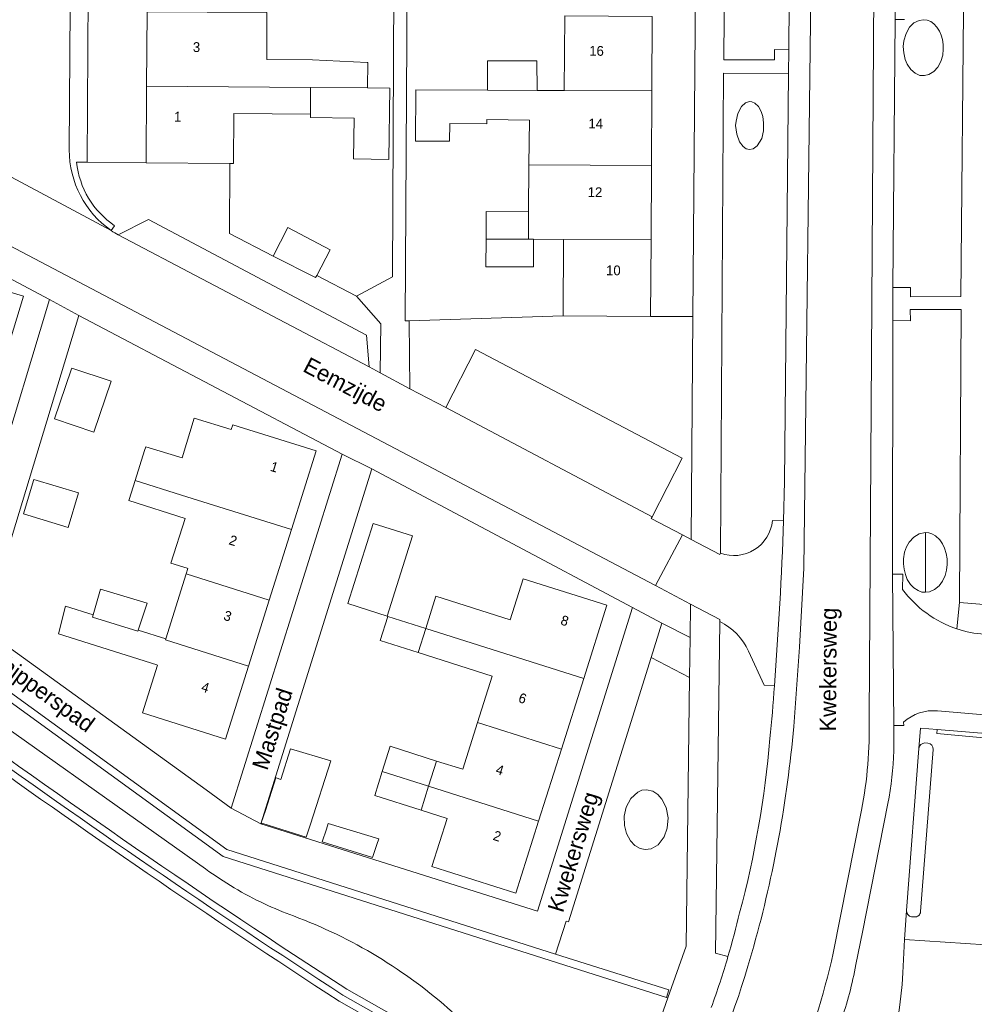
# Model space of a CAD drawing. Header units: metres. Extents: x 151448 to 154749, y 463108 to 465296.
# Tile 312 of 449: x 154382 to 154455, y 463791 to 463867. Entities that reach past the tile are written whole.
import ezdxf
from ezdxf.enums import TextEntityAlignment as Align

# ---------------------------------------------------------------- set-up
doc = ezdxf.new("R2010")
doc.units = ezdxf.units.M
for name, color, linetype, lineweight in [('B-PV-GR-BEPLANTING_CULTUUR_BODEMBEDEKKER-GV', 253, 'Continuous', 9), ('B-PV-GW-TALUD_KRUIN-G', 253, 'Continuous', 9), ('B-PV-IE-TERREINAFSCHEIDING_KUNSTMATIG_HEKWERK-G', 253, 'Continuous', 9), ('B-PV-IE-TERREINAFSCHEIDING_KUNSTMATIG_MUUR-GV', 253, 'Continuous', 9), ('B-PV-OG-BEBOUWING-GV', 1, 'Continuous', 9), ('B-PV-OG-BEBOUWING-T18', 2, 'Continuous', 9), ('B-PV-OG-TERREIN_BEGROEID-GV', 253, 'Continuous', 9), ('B-PV-OG-TERREIN_ERF-GV', 253, 'Continuous', 9), ('B-PV-OG-TOPOGRAFIE-T18', 2, 'Continuous', 9), ('B-PV-OG-WATER-GV', 253, 'Continuous', 9), ('B-PV-VH-GESLOTENVERHARDING_ASFALT-GV', 253, 'Continuous', 9), ('B-PV-VH-GESLOTENVERHARDING_BETON-GV', 253, 'Continuous', 9), ('B-PV-VH-OPENVERHARDING_BETONELEMENT-GV', 253, 'Continuous', 9), ('B-PV-VH-OPENVERHARDING_BETONSTRAATSTEEN-GV', 253, 'Continuous', 9), ('B-PV-VH-OPENVERHARDING_STRAATBAKSTEEN-GV', 253, 'Continuous', 9), ('B-PV-VH-OPENVERHARDING_TEGEL-GV', 253, 'Continuous', 9)]:
    doc.layers.add(name, color=color, linetype=linetype, lineweight=lineweight)
doc.styles.add('Drong', font='txt', dxfattribs={"height": 1.8})

msp = doc.modelspace()

# ---------------------------------------------------------------- linework, layer by layer
at = {"layer": 'B-PV-GR-BEPLANTING_CULTUUR_BODEMBEDEKKER-GV', "flags": 128}
for points in [[(154409.386, 463839.533), (154409.431, 463843.276), (154407.575, 463845.398), (154404.525, 463846.98), (154404.437, 463846.812), (154401.199, 463848.464), (154397.839, 463850.178), (154397.881, 463855.553), (154391.461, 463855.603), (154386.971, 463855.639), (154386.147, 463855.645)], [(154389.336, 463850.075), (154391.654, 463851.262), (154408.333, 463842.415), (154408.529, 463839.983), (154409.386, 463839.533)], [(154389.061, 463850.781), (154388.804, 463850.415)]]:
    msp.add_lwpolyline(points, dxfattribs=at)
at = {"layer": 'B-PV-GR-BEPLANTING_CULTUUR_BODEMBEDEKKER-GV'}
for points in [[(154386.147, 463855.645, 0.219104), (154389.061, 463850.781)], [(154388.804, 463850.415, 0.022839), (154389.336, 463850.075)]]:
    msp.add_lwpolyline(points, format="xyb", dxfattribs=at)
at = {"layer": 'B-PV-GR-BEPLANTING_CULTUUR_BODEMBEDEKKER-GV', "flags": 128}
msp.add_lwpolyline([(154430.189, 463828.521), (154430.119, 463828.389), (154432.506, 463827.126), (154433.173, 463826.779), (154433.301, 463843.832), (154430.065, 463843.85), (154423.381, 463843.886), (154411.587, 463843.496), (154411.655, 463838.293), (154414.388, 463836.887), (154416.673, 463841.321), (154432.471, 463833.009)], close=True, dxfattribs=at)
at = {"layer": 'B-PV-GW-TALUD_KRUIN-G', "flags": 128}
msp.add_lwpolyline([(154396.015, 463801.577), (154375.366, 463816.227)], dxfattribs=at)
at = {"layer": 'B-PV-GW-TALUD_KRUIN-G'}
for points in [[(154400.515, 463798.906, -0.04823), (154396.015, 463801.577)], [(154402.746, 463797.976, -0.022437), (154400.515, 463798.906)], [(154414.897, 463790.627, 0.093234), (154402.746, 463797.976)]]:
    msp.add_lwpolyline(points, format="xyb", dxfattribs=at)
at = {"layer": 'B-PV-IE-TERREINAFSCHEIDING_KUNSTMATIG_HEKWERK-G', "flags": 128}
for points in [[(154391.461, 463855.603), (154386.971, 463855.639)], [(154401.199, 463848.464), (154397.839, 463850.178), (154397.881, 463855.553)], [(154411.587, 463843.496), (154423.381, 463843.886)]]:
    msp.add_lwpolyline(points, dxfattribs=at)
at = {"layer": 'B-PV-IE-TERREINAFSCHEIDING_KUNSTMATIG_MUUR-GV'}
for points in [[(154406.528, 463791.919, -0.025154), (154349.401, 463833.226)], [(154349.053, 463832.8, 0.025152), (154406.229, 463791.458)]]:
    msp.add_lwpolyline(points, format="xyb", dxfattribs=at)
at = {"layer": 'B-PV-IE-TERREINAFSCHEIDING_KUNSTMATIG_MUUR-GV', "flags": 128}
for points in [[(154375.925, 463818.079), (154397.368, 463802.513), (154431.279, 463791.743), (154431.459, 463792.31), (154422.799, 463795.06), (154397.64, 463803.051), (154378.188, 463817.172)], [(154406.229, 463791.458), (154426.395, 463780.031), (154426.629, 463780.53), (154406.528, 463791.919)]]:
    msp.add_lwpolyline(points, dxfattribs=at)
at = {"layer": 'B-PV-OG-BEBOUWING-GV', "flags": 128}
for points in [[(154391.552, 463867.158), (154391.507, 463861.458), (154404.051, 463861.36), (154408.404, 463861.325), (154408.427, 463863.279), (154408.372, 463863.28), (154404.204, 463863.47), (154400.704, 463863.511), (154400.715, 463867.086)], [(154423.466, 463861.13), (154430.16, 463861.093), (154430.191, 463866.793), (154423.494, 463866.83)], [(154417.591, 463861.162), (154421.395, 463861.141), (154421.367, 463863.401), (154417.583, 463863.405)], [(154391.507, 463861.458), (154391.461, 463855.603), (154397.881, 463855.553), (154398.161, 463855.551), (154398.19, 463859.372), (154404.049, 463859.327), (154404.049, 463861.238), (154404.051, 463861.36)], [(154404.049, 463859.327), (154404.049, 463859.061), (154407.38, 463859.006), (154407.328, 463855.905), (154410.048, 463855.859), (154410.123, 463861.312), (154408.404, 463861.325), (154404.051, 463861.36), (154404.049, 463861.238)], [(154414.716, 463858.609), (154417.527, 463858.59), (154417.53, 463858.901), (154420.797, 463858.868), (154420.762, 463855.445), (154430.129, 463855.394), (154430.16, 463861.093), (154423.466, 463861.13), (154421.395, 463861.141), (154417.591, 463861.162), (154412.105, 463861.192), (154412.089, 463857.245), (154414.691, 463857.245)], [(154430.098, 463849.694), (154430.129, 463855.394), (154420.762, 463855.445), (154420.725, 463851.844), (154420.714, 463849.745), (154421.111, 463849.743), (154423.409, 463849.73)], [(154420.714, 463849.745), (154420.725, 463851.844), (154417.495, 463851.877), (154417.483, 463849.763)], [(154401.199, 463848.464), (154404.437, 463846.812), (154404.525, 463846.98), (154405.552, 463848.95), (154402.3, 463850.641)], [(154420.714, 463849.745), (154417.483, 463849.763), (154417.472, 463847.649), (154421.1, 463847.649), (154421.111, 463849.743)], [(154430.098, 463849.694), (154423.409, 463849.73), (154423.381, 463843.886), (154430.065, 463843.85)], [(154374.002, 463841.696), (154380.392, 463839.767), (154382.098, 463845.384), (154375.708, 463847.312)], [(154388.79, 463838.882), (154385.79, 463839.896), (154385.739, 463839.746), (154384.472, 463835.997), (154387.473, 463834.983)], [(154404.474, 463833.559), (154398.105, 463835.561), (154397.987, 463835.184), (154395.144, 463836.055), (154394.216, 463833.027), (154391.443, 463833.876), (154391.349, 463833.596), (154390.623, 463831.278), (154394.174, 463830.167), (154396.216, 463829.528), (154402.581, 463827.537)], [(154382.878, 463831.372), (154382.078, 463828.729), (154385.503, 463827.692), (154386.304, 463830.335)], [(154390.623, 463831.278), (154390.172, 463829.836), (154390.148, 463829.76), (154394.469, 463828.389), (154393.36, 463824.957), (154394.603, 463824.578), (154394.66, 463824.56), (154394.527, 463824.137), (154400.887, 463822.146), (154402.581, 463827.537), (154396.216, 463829.528), (154394.174, 463830.167)], [(154409.913, 463820.913), (154411.861, 463827.057), (154408.847, 463828.012), (154406.9, 463821.868)], [(154392.976, 463819.184), (154392.947, 463819.09), (154399.298, 463817.093), (154400.887, 463822.146), (154394.527, 463824.137)], [(154426.728, 463821.747), (154420.317, 463823.779), (154419.321, 463820.637), (154413.64, 463822.437), (154412.861, 463819.979), (154424.953, 463816.146)], [(154387.416, 463821.024), (154387.36, 463820.846), (154390.824, 463819.757), (154390.849, 463819.834), (154391.552, 463821.915), (154387.984, 463822.969)], [(154387.416, 463821.024), (154385.308, 463821.673), (154384.767, 463819.565), (154392.28, 463817.185), (154392.344, 463817.165), (154391.198, 463813.506), (154397.544, 463811.512), (154399.298, 463817.093), (154392.947, 463819.09), (154392.976, 463819.184), (154390.849, 463819.834), (154390.824, 463819.757), (154387.36, 463820.846)], [(154412.274, 463818.127), (154412.861, 463819.979), (154409.974, 463820.894), (154409.387, 463819.042)], [(154423.238, 463810.736), (154424.953, 463816.146), (154412.861, 463819.979), (154412.274, 463818.127), (154417.955, 463816.326), (154416.827, 463812.768)], [(154421.494, 463805.231), (154423.238, 463810.736), (154416.827, 463812.768), (154415.694, 463809.193), (154413.692, 463809.828), (154413.085, 463807.896)], [(154401.415, 463808.534), (154401.406, 463808.537), (154400.593, 463806.044), (154400.283, 463805.093), (154400.28, 463805.084), (154400.332, 463805.068), (154403.727, 463804.006), (154404.04, 463804.988), (154405.605, 463809.84), (154402.524, 463810.76), (154401.767, 463808.408)], [(154409.539, 463809.02), (154413.085, 463807.896), (154413.692, 463809.828), (154410.146, 463810.952)], [(154413.085, 463807.896), (154409.539, 463809.02), (154408.966, 463807.193), (154412.512, 463806.069)], [(154412.512, 463806.069), (154414.504, 463805.437), (154413.338, 463801.758), (154419.749, 463799.726), (154421.494, 463805.231), (154413.085, 463807.896)], [(154408.785, 463802.435), (154409.123, 463803.429), (154409.272, 463803.868), (154405.407, 463805.057), (154405.262, 463804.613), (154404.948, 463803.639)]]:
    msp.add_lwpolyline(points, close=True, dxfattribs=at)
at = {"layer": 'B-PV-OG-TERREIN_BEGROEID-GV', "flags": 128}
for points in [[(154440.642, 463864.246), (154440.828, 463889.891), (154439.795, 463889.885), (154439.792, 463890.741), (154435.867, 463890.794), (154435.658, 463863.484), (154439.536, 463863.463), (154439.54, 463864.269)], [(154449.61, 463865.481), (154449.445, 463864.929), (154449.395, 463864.488), (154449.43, 463864.004), (154449.547, 463863.499), (154449.693, 463863.156), (154449.972, 463862.739), (154450.298, 463862.456), (154450.675, 463862.28), (154451.014, 463862.265), (154451.363, 463862.361), (154451.725, 463862.581), (154452.036, 463862.907), (154452.261, 463863.341), (154452.418, 463863.838), (154452.463, 463864.302), (154452.453, 463864.646), (154452.395, 463865.02), (154452.307, 463865.351), (154452.165, 463865.674), (154451.978, 463865.968), (154451.73, 463866.221), (154451.495, 463866.402), (154451.224, 463866.502), (154450.94, 463866.537), (154450.602, 463866.492), (154450.212, 463866.299), (154449.881, 463865.973)], [(154449.61, 463865.481), (154449.881, 463865.973), (154450.212, 463866.299), (154450.602, 463866.492), (154450.94, 463866.537), (154451.224, 463866.502), (154451.495, 463866.402), (154451.73, 463866.221), (154451.978, 463865.968), (154452.165, 463865.674), (154452.307, 463865.351), (154452.395, 463865.02), (154452.453, 463864.646), (154452.463, 463864.302), (154452.418, 463863.838), (154452.261, 463863.341), (154452.036, 463862.907), (154451.725, 463862.581), (154451.363, 463862.361), (154451.014, 463862.265), (154450.675, 463862.28), (154450.298, 463862.456), (154449.972, 463862.739), (154449.693, 463863.156), (154449.547, 463863.499), (154449.43, 463864.004), (154449.395, 463864.488), (154449.445, 463864.929)], [(154438.642, 463859.13), (154438.517, 463859.53), (154438.313, 463859.904), (154438.035, 463860.172), (154437.818, 463860.259), (154437.642, 463860.291), (154437.323, 463860.195), (154437.009, 463859.894), (154436.736, 463859.358), (154436.611, 463858.783), (154436.573, 463858.442), (154436.662, 463857.777), (154436.874, 463857.207), (154437.137, 463856.843), (154437.387, 463856.671), (154437.642, 463856.62), (154437.925, 463856.671), (154438.221, 463856.883), (154438.568, 463857.463), (154438.693, 463858.032), (154438.716, 463858.66)], [(154438.642, 463859.13), (154438.716, 463858.66), (154438.693, 463858.032), (154438.568, 463857.463), (154438.221, 463856.883), (154437.925, 463856.671), (154437.642, 463856.62), (154437.387, 463856.671), (154437.137, 463856.843), (154436.874, 463857.207), (154436.662, 463857.777), (154436.573, 463858.442), (154436.611, 463858.783), (154436.736, 463859.358), (154437.009, 463859.894), (154437.323, 463860.195), (154437.642, 463860.291), (154437.818, 463860.259), (154438.035, 463860.172), (154438.313, 463859.904), (154438.517, 463859.53)], [(154451.087, 463827.317), (154450.603, 463827.218), (154450.205, 463826.967), (154449.858, 463826.583), (154449.653, 463826.211), (154449.498, 463825.796), (154449.419, 463825.308), (154449.414, 463824.903), (154449.46, 463824.498), (154449.557, 463824.088), (154449.705, 463823.719), (154449.942, 463823.332), (154450.205, 463823.076), (154450.529, 463822.864), (154450.83, 463822.758), (154451.087, 463822.738)], [(154451.087, 463822.738), (154450.83, 463822.758), (154450.529, 463822.864), (154450.205, 463823.076), (154449.942, 463823.332), (154449.705, 463823.719), (154449.557, 463824.088), (154449.46, 463824.498), (154449.414, 463824.903), (154449.419, 463825.308), (154449.498, 463825.796), (154449.653, 463826.211), (154449.858, 463826.583), (154450.205, 463826.967), (154450.603, 463827.218), (154451.087, 463827.317), (154451.348, 463827.286), (154451.575, 463827.213), (154451.876, 463827.048), (154452.195, 463826.752), (154452.406, 463826.434), (154452.56, 463826.12), (154452.685, 463825.71), (154452.753, 463825.295), (154452.764, 463824.857), (154452.707, 463824.42), (154452.593, 463824.02), (154452.394, 463823.582), (154452.139, 463823.241), (154451.786, 463822.95), (154451.404, 463822.773)], [(154451.087, 463822.738), (154451.404, 463822.773), (154451.786, 463822.95), (154452.139, 463823.241), (154452.394, 463823.582), (154452.593, 463824.02), (154452.707, 463824.42), (154452.764, 463824.857), (154452.753, 463825.295), (154452.685, 463825.71), (154452.56, 463826.12), (154452.406, 463826.434), (154452.195, 463826.752), (154451.876, 463827.048), (154451.575, 463827.213), (154451.348, 463827.286), (154451.087, 463827.317)], [(154430.111, 463817.752), (154433.047, 463816.221), (154433.085, 463819.288), (154430.935, 463820.387)], [(154433.047, 463816.221), (154430.111, 463817.752), (154423.779, 463797.518), (154423.598, 463797.574), (154422.799, 463795.06), (154431.459, 463792.31), (154431.279, 463791.743), (154431.395, 463791.706), (154432.788, 463795.674)], [(154428.533, 463803.713), (154428.873, 463803.356), (154429.279, 463803.126), (154429.649, 463803.047), (154430.1, 463803.101), (154430.636, 463803.422), (154431.098, 463804.028), (154431.338, 463804.699), (154431.399, 463805.478), (154431.269, 463806.267), (154430.932, 463806.919), (154430.628, 463807.265), (154430.246, 463807.511), (154429.765, 463807.629), (154429.403, 463807.591), (154429.088, 463807.448), (154428.546, 463806.963), (154428.201, 463806.297), (154428.046, 463805.612), (154428.077, 463804.902), (154428.22, 463804.285)], [(154428.533, 463803.713), (154428.22, 463804.285), (154428.077, 463804.902), (154428.046, 463805.612), (154428.201, 463806.297), (154428.546, 463806.963), (154429.088, 463807.448), (154429.403, 463807.591), (154429.765, 463807.629), (154430.246, 463807.511), (154430.628, 463807.265), (154430.932, 463806.919), (154431.269, 463806.267), (154431.399, 463805.478), (154431.338, 463804.699), (154431.098, 463804.028), (154430.636, 463803.422), (154430.1, 463803.101), (154429.649, 463803.047), (154429.279, 463803.126), (154428.873, 463803.356)]]:
    msp.add_lwpolyline(points, close=True, dxfattribs=at)
for points in [[(154449.491, 463866.561), (154448.768, 463866.556), (154448.6, 463846.056), (154449.941, 463846.054), (154449.943, 463845.344), (154453.813, 463845.358), (154454.044, 463869.927)], [(154440.242, 463828.197), (154440.32, 463831.204), (154440.615, 463862.409), (154435.636, 463862.467), (154435.419, 463825.723)], [(154453.505, 463819.941), (154453.691, 463821.96), (154453.704, 463822.091), (154453.821, 463844.369), (154449.925, 463844.373), (154449.947, 463843.517), (154448.596, 463843.522), (154448.586, 463824.126)], [(154439.392, 463828.219), (154440.242, 463828.197)], [(154448.586, 463824.126), (154449.353, 463824.112), (154449.341, 463822.96)], [(154435.355, 463820.504), (154435.036, 463795.125), (154435.987, 463794.867)], [(154429.657, 463786.752), (154431.395, 463791.706), (154431.279, 463791.743), (154397.368, 463802.513), (154375.925, 463818.079), (154375.366, 463816.227), (154396.015, 463801.577)], [(154439.538, 463815.57), (154438.751, 463815.627), (154437.564, 463818.221)], [(154396.015, 463801.577), (154375.366, 463816.227), (154374.82, 463814.418)], [(154406.817, 463792.364), (154424.029, 463782.612), (154426.015, 463786.234)]]:
    msp.add_lwpolyline(points, dxfattribs=at)
at = {"layer": 'B-PV-OG-TERREIN_BEGROEID-GV'}
for points in [[(154435.419, 463825.723, 0.487732), (154439.392, 463828.219)], [(154449.341, 463822.96, 0.155089), (154453.505, 463819.941)], [(154437.564, 463818.221, 0.170523), (154435.355, 463820.504)], [(154439.179, 463811.539, 0.01217), (154439.538, 463815.57)], [(154374.82, 463814.418, 0.013861), (154406.817, 463792.364)], [(154436.881, 463798.212, 0.045016), (154439.179, 463811.539)], [(154396.015, 463801.577, 0.04823), (154400.515, 463798.906)], [(154400.515, 463798.906, -0.04823), (154396.015, 463801.577)], [(154400.515, 463798.906, 0.022437), (154402.746, 463797.976)], [(154402.746, 463797.976, -0.022437), (154400.515, 463798.906)], [(154435.987, 463794.867, 0.012539), (154436.881, 463798.212)], [(154402.746, 463797.976, -0.093234), (154414.897, 463790.627)], [(154414.897, 463790.627, 0.093234), (154402.746, 463797.976)]]:
    msp.add_lwpolyline(points, format="xyb", dxfattribs=at)
at = {"layer": 'B-PV-OG-TERREIN_ERF-GV', "flags": 128}
for points in [[(154400.715, 463867.086), (154400.704, 463863.511), (154404.204, 463863.47), (154408.372, 463863.28), (154408.427, 463863.279), (154408.404, 463861.325), (154410.123, 463861.312), (154410.048, 463855.859), (154407.328, 463855.905), (154407.38, 463859.006), (154404.049, 463859.061), (154404.049, 463859.327), (154398.19, 463859.372), (154398.161, 463855.551), (154397.881, 463855.553), (154397.839, 463850.178), (154401.199, 463848.464), (154402.3, 463850.641), (154405.552, 463848.95), (154404.525, 463846.98), (154407.575, 463845.398), (154410.312, 463846.885), (154410.515, 463891.01)], [(154411.558, 463890.971), (154411.287, 463843.498), (154411.587, 463843.496), (154423.381, 463843.886), (154423.409, 463849.73), (154421.111, 463849.743), (154421.1, 463847.649), (154417.472, 463847.649), (154417.483, 463849.763), (154417.495, 463851.877), (154420.725, 463851.844), (154420.762, 463855.445), (154420.797, 463858.868), (154417.53, 463858.901), (154417.527, 463858.59), (154414.716, 463858.609), (154414.691, 463857.245), (154412.089, 463857.245), (154412.105, 463861.192), (154417.591, 463861.162), (154417.583, 463863.405), (154421.367, 463863.401), (154421.395, 463861.141), (154423.466, 463861.13), (154423.494, 463866.83)], [(154430.191, 463866.793), (154430.16, 463861.093), (154430.129, 463855.394), (154430.098, 463849.694), (154430.065, 463843.85), (154433.301, 463843.832), (154433.681, 463890.926)], [(154387.141, 463885.651), (154386.971, 463855.639), (154391.461, 463855.603), (154391.507, 463861.458), (154391.552, 463867.158)]]:
    msp.add_lwpolyline(points, dxfattribs=at)
for points in [[(154375.977, 463818.777), (154377.267, 463822.644), (154377.286, 463822.707), (154384.071, 463845.144), (154366.28, 463854.594), (154362.806, 463845.184), (154362.712, 463845.218), (154360.766, 463839.711), (154359.8, 463840.008), (154359.484, 463840.106), (154357.644, 463834.596), (154357.795, 463834.545), (154356.931, 463832.603), (154363.227, 463828.032)], [(154377.082, 463828.869), (154375.384, 463823.28), (154368.995, 463825.213), (154370.116, 463828.904), (154370.134, 463828.964), (154370.685, 463830.799), (154371.282, 463832.741), (154372.345, 463836.241), (154374.002, 463841.696), (154375.708, 463847.312), (154382.098, 463845.384), (154380.392, 463839.767), (154378.735, 463834.313)], [(154379.023, 463819.912), (154396.061, 463807.612), (154397.979, 463806.228), (154406.46, 463833.314), (154386.331, 463843.904)], [(154385.739, 463839.746), (154385.79, 463839.896), (154388.79, 463838.882), (154387.473, 463834.983), (154384.472, 463835.997)], [(154398.105, 463835.561), (154404.474, 463833.559), (154402.581, 463827.537), (154400.887, 463822.146), (154399.298, 463817.093), (154397.544, 463811.512), (154391.198, 463813.506), (154392.344, 463817.165), (154392.28, 463817.185), (154384.767, 463819.565), (154385.308, 463821.673), (154387.416, 463821.024), (154387.984, 463822.969), (154391.552, 463821.915), (154390.849, 463819.834), (154392.976, 463819.184), (154394.527, 463824.137), (154394.66, 463824.56), (154394.603, 463824.578), (154393.36, 463824.957), (154394.469, 463828.389), (154390.148, 463829.76), (154390.172, 463829.836), (154390.623, 463831.278), (154391.349, 463833.596), (154391.443, 463833.876), (154394.216, 463833.027), (154395.144, 463836.055), (154397.987, 463835.184)], [(154428.69, 463821.578), (154408.727, 463832.173), (154400.24, 463805.025), (154421.422, 463798.339)], [(154382.878, 463831.372), (154386.304, 463830.335), (154385.503, 463827.692), (154382.078, 463828.729)], [(154408.847, 463828.012), (154411.861, 463827.057), (154409.913, 463820.913), (154406.9, 463821.868)], [(154424.953, 463816.146), (154423.238, 463810.736), (154421.494, 463805.231), (154419.749, 463799.726), (154413.338, 463801.758), (154414.504, 463805.437), (154412.512, 463806.069), (154408.966, 463807.193), (154409.539, 463809.02), (154410.146, 463810.952), (154413.692, 463809.828), (154415.694, 463809.193), (154416.827, 463812.768), (154417.955, 463816.326), (154412.274, 463818.127), (154409.387, 463819.042), (154409.974, 463820.894), (154412.861, 463819.979), (154413.64, 463822.437), (154419.321, 463820.637), (154420.317, 463823.779), (154426.728, 463821.747)], [(154401.415, 463808.534), (154401.767, 463808.408), (154402.524, 463810.76), (154405.605, 463809.84), (154404.04, 463804.988), (154403.727, 463804.006), (154400.332, 463805.068), (154400.28, 463805.084), (154400.283, 463805.093), (154400.593, 463806.044), (154401.406, 463808.537)], [(154408.785, 463802.435), (154404.948, 463803.639), (154405.262, 463804.613), (154405.407, 463805.057), (154409.272, 463803.868), (154409.123, 463803.429)]]:
    msp.add_lwpolyline(points, close=True, dxfattribs=at)
at = {"layer": 'B-PV-OG-WATER-GV'}
msp.add_lwpolyline([(154406.229, 463791.458, -0.025152), (154349.053, 463832.8)], format="xyb", dxfattribs=at)
at = {"layer": 'B-PV-OG-WATER-GV', "flags": 128}
msp.add_lwpolyline([(154426.134, 463773.765), (154425.037, 463774.363), (154424.4, 463774.711), (154424.204, 463774.362), (154423.832, 463774.57), (154426.395, 463780.031), (154406.229, 463791.458)], dxfattribs=at)
at = {"layer": 'B-PV-VH-GESLOTENVERHARDING_ASFALT-GV', "flags": 128}
for points in [[(154448.688, 463810.61), (154448.668, 463812.533), (154448.586, 463824.126), (154448.596, 463843.522), (154448.6, 463846.056), (154448.768, 463866.556), (154448.856, 463879.173), (154448.978, 463899.83), (154448.997, 463902.399), (154449.106, 463923.545), (154449.182, 463927.914), (154449.463, 463940.02), (154449.762, 463987.401)], [(154441.015, 463812.459), (154441.466, 463818.543), (154441.799, 463824.578), (154442.366, 463872.646), (154443.377, 463986.576)], [(154443.377, 463986.576), (154442.366, 463872.646), (154441.799, 463824.578), (154441.466, 463818.543), (154441.015, 463812.459)], [(154447.966, 463986.814), (154447.173, 463872.673), (154446.791, 463813.103)], [(154446.791, 463813.103), (154447.173, 463872.673), (154447.966, 463986.814)], [(154385.581, 463856.578), (154385.832, 463893.006), (154386.13, 463926.927)], [(154440.972, 463910.72), (154440.86, 463892.908), (154440.828, 463889.891), (154440.642, 463864.246), (154440.615, 463862.409), (154440.32, 463831.204), (154440.242, 463828.197)], [(154335.878, 463873.039), (154430.445, 463823.244), (154432.506, 463827.126), (154430.119, 463828.389), (154430.189, 463828.521), (154414.388, 463836.887), (154411.655, 463838.293), (154409.386, 463839.533), (154408.529, 463839.983), (154389.336, 463850.075)], [(154388.804, 463850.415), (154375.717, 463857.41), (154371.084, 463859.849), (154361.919, 463864.671)], [(154375.717, 463857.41), (154388.804, 463850.415)], [(154445.77, 463794.262), (154446.28, 463796.744), (154447.26, 463801.654), (154448.221, 463806.566)], [(154446.206, 463806.059), (154444.041, 463795.127)], [(154444.041, 463795.127), (154446.206, 463806.059)]]:
    msp.add_lwpolyline(points, dxfattribs=at)
at = {"layer": 'B-PV-VH-GESLOTENVERHARDING_ASFALT-GV'}
for points in [[(154388.804, 463850.415, -0.243808), (154385.581, 463856.578)], [(154389.336, 463850.075, -0.022839), (154388.804, 463850.415)], [(154440.242, 463828.197, -0.010136), (154439.538, 463815.57)], [(154439.538, 463815.57, -0.01217), (154439.179, 463811.539)], [(154446.791, 463813.103, -0.053223), (154446.206, 463806.059)], [(154446.206, 463806.059, 0.053223), (154446.791, 463813.103)], [(154437.962, 463795.67, 0.046393), (154441.015, 463812.459)], [(154441.015, 463812.459, -0.046393), (154437.962, 463795.67)], [(154439.179, 463811.539, -0.045016), (154436.881, 463798.212)], [(154448.221, 463806.566, 0.034915), (154448.688, 463810.61)], [(154436.881, 463798.212, -0.012539), (154435.987, 463794.867)], [(154433.48, 463783.605, 0.041913), (154437.962, 463795.67)], [(154437.962, 463795.67, -0.041913), (154433.48, 463783.605)], [(154435.987, 463794.867, -0.015033), (154434.708, 463790.969)], [(154444.041, 463795.127, -0.047495), (154440.93, 463785.51)], [(154440.93, 463785.51, 0.047495), (154444.041, 463795.127)], [(154444.608, 463789.892, 0.04248), (154445.77, 463794.262)]]:
    msp.add_lwpolyline(points, format="xyb", dxfattribs=at)
at = {"layer": 'B-PV-VH-GESLOTENVERHARDING_BETON-GV'}
for points in [[(154349.401, 463833.226, 0.025154), (154406.528, 463791.919)], [(154406.817, 463792.364, -0.013861), (154374.82, 463814.418)]]:
    msp.add_lwpolyline(points, format="xyb", dxfattribs=at)
at = {"layer": 'B-PV-VH-GESLOTENVERHARDING_BETON-GV', "flags": 128}
msp.add_lwpolyline([(154406.528, 463791.919), (154426.629, 463780.53), (154426.855, 463781.011), (154424.908, 463782.114), (154424.029, 463782.612), (154406.817, 463792.364)], dxfattribs=at)
at = {"layer": 'B-PV-VH-OPENVERHARDING_BETONELEMENT-GV', "flags": 128}
msp.add_lwpolyline([(154463.852, 463808.837), (154463.784, 463808.017), (154464.728, 463807.939), (154464.802, 463808.772), (154465.061, 463811.65), (154458.685, 463812.22), (154458.645, 463811.95), (154456.348, 463812.137), (154456.324, 463811.874), (154451.998, 463812.245), (154451.967, 463811.938), (154464.067, 463810.82)], close=True, dxfattribs=at)
at = {"layer": 'B-PV-VH-OPENVERHARDING_BETONSTRAATSTEEN-GV', "flags": 128}
for points in [[(154389.336, 463850.075), (154408.529, 463839.983), (154408.333, 463842.415), (154391.654, 463851.262)], [(154430.189, 463828.521), (154432.471, 463833.009), (154416.673, 463841.321), (154414.388, 463836.887)]]:
    msp.add_lwpolyline(points, close=True, dxfattribs=at)
at = {"layer": 'B-PV-VH-OPENVERHARDING_BETONSTRAATSTEEN-GV'}
for points in [[(154439.392, 463828.219, -0.487732), (154435.419, 463825.723)], [(154439.538, 463815.57, 0.010136), (154440.242, 463828.197)], [(154453.505, 463819.941, -0.155089), (154449.341, 463822.96)], [(154435.355, 463820.504, -0.170523), (154437.564, 463818.221)], [(154455.601, 463819.529, -0.063543), (154453.505, 463819.941)], [(154449.428, 463812.795, -0.21283), (154452.017, 463813.664)]]:
    msp.add_lwpolyline(points, format="xyb", dxfattribs=at)
at = {"layer": 'B-PV-VH-OPENVERHARDING_BETONSTRAATSTEEN-GV', "flags": 128}
for points in [[(154440.242, 463828.197), (154439.392, 463828.219)], [(154435.419, 463825.723), (154435.372, 463825.634), (154433.173, 463826.779), (154432.506, 463827.126), (154430.445, 463823.244), (154433.118, 463821.831), (154435.357, 463820.648), (154435.355, 463820.504)], [(154449.341, 463822.96), (154449.353, 463824.112), (154448.586, 463824.126), (154448.668, 463812.533), (154449.429, 463812.542), (154449.428, 463812.795)], [(154452.017, 463813.664), (154457.092, 463813.223), (154457.849, 463813.155), (154458.437, 463819.276)], [(154437.564, 463818.221), (154438.751, 463815.627), (154439.538, 463815.57)]]:
    msp.add_lwpolyline(points, dxfattribs=at)
at = {"layer": 'B-PV-VH-OPENVERHARDING_STRAATBAKSTEEN-GV', "flags": 128}
msp.add_lwpolyline([(154444.889, 463778.411), (154451.688, 463775.118), (154456.569, 463784.834), (154454.418, 463785.91), (154456.88, 463790.788), (154457.273, 463795.655), (154449.491, 463796.182), (154449.356, 463793.617)], dxfattribs=at)
at = {"layer": 'B-PV-VH-OPENVERHARDING_STRAATBAKSTEEN-GV'}
msp.add_lwpolyline([(154449.356, 463793.617, -0.10946), (154445.646, 463780.005)], format="xyb", dxfattribs=at)
at = {"layer": 'B-PV-VH-OPENVERHARDING_TEGEL-GV', "flags": 128}
for points in [[(154386.147, 463855.645), (154386.971, 463855.639), (154387.141, 463885.651), (154387.441, 463885.648), (154387.498, 463891.087), (154387.503, 463892.06), (154387.531, 463896.728), (154387.231, 463896.73), (154387.29, 463904.718), (154386.99, 463904.72), (154387.186, 463927.639), (154386.169, 463927.648)], [(154386.13, 463926.927), (154385.832, 463893.006), (154385.581, 463856.578)], [(154433.681, 463890.926), (154433.301, 463843.832), (154433.173, 463826.779), (154435.372, 463825.634), (154435.419, 463825.723), (154435.636, 463862.467), (154440.615, 463862.409), (154440.642, 463864.246), (154439.54, 463864.269), (154439.536, 463863.463), (154435.658, 463863.484), (154435.867, 463890.794)], [(154335.656, 463870.432), (154341.033, 463867.867), (154340.413, 463866.632), (154341.215, 463866.154), (154343.653, 463864.864), (154344.274, 463866.013), (154354.953, 463860.399), (154354.974, 463860.438), (154357.783, 463858.983), (154365.462, 463855.005), (154366.28, 463854.594), (154384.071, 463845.144), (154386.331, 463843.904), (154406.46, 463833.314), (154408.727, 463832.173), (154428.69, 463821.578), (154430.935, 463820.387), (154433.085, 463819.288), (154433.118, 463821.831), (154430.445, 463823.244), (154335.878, 463873.039)], [(154388.804, 463850.415), (154389.061, 463850.781)], [(154435.987, 463794.867), (154435.036, 463795.125), (154435.355, 463820.504), (154435.357, 463820.648), (154433.118, 463821.831), (154433.085, 463819.288), (154433.047, 463816.221), (154432.788, 463795.674), (154431.395, 463791.706), (154429.657, 463786.752), (154429.203, 463785.499), (154428.712, 463784.362), (154427.951, 463782.604), (154424.309, 463774.804), (154424.422, 463774.751), (154424.4, 463774.711), (154425.037, 463774.363)], [(154501.932, 463817.744), (154488.934, 463818.892), (154487.998, 463818.975), (154481.044, 463819.589), (154478.832, 463819.784), (154477.035, 463819.946), (154474.026, 463820.206), (154465.643, 463820.929), (154464.593, 463821.019), (154455.896, 463821.77), (154453.691, 463821.96), (154453.505, 463819.941)], [(154488.249, 463810.453), (154475.072, 463811.648), (154458.215, 463813.116), (154457.849, 463813.155), (154457.092, 463813.223), (154452.017, 463813.664)], [(154449.428, 463812.795), (154449.429, 463812.542), (154448.668, 463812.533), (154448.688, 463810.61)], [(154449.356, 463793.617), (154449.491, 463796.182), (154449.651, 463798.381), (154450.596, 463810.791), (154450.718, 463812.35), (154451.998, 463812.245), (154456.324, 463811.874)], [(154459.1, 463801.311), (154459.874, 463809.842), (154460.177, 463809.81), (154460.115, 463809.103), (154463.54, 463808.802), (154463.549, 463808.86), (154463.852, 463808.837), (154464.067, 463810.82), (154451.967, 463811.938), (154451.998, 463812.245), (154450.718, 463812.35), (154450.596, 463810.791)], [(154451.278, 463811.202), (154451.052, 463811.21)], [(154451.052, 463811.21), (154451.278, 463811.202)], [(154450.596, 463810.791), (154449.651, 463798.381)], [(154450.722, 463798.306), (154451.698, 463810.714)], [(154451.698, 463810.714), (154450.722, 463798.306)], [(154448.221, 463806.566), (154447.26, 463801.654), (154446.28, 463796.744), (154445.77, 463794.262)], [(154449.651, 463798.381), (154449.491, 463796.182), (154457.273, 463795.655), (154458.605, 463795.572), (154458.617, 463795.765), (154458.761, 463797.504), (154459.1, 463801.311)], [(154450.03, 463797.911), (154450.234, 463797.901)], [(154450.234, 463797.901), (154450.03, 463797.911)]]:
    msp.add_lwpolyline(points, dxfattribs=at)
for points in [[(154407.575, 463845.398), (154409.431, 463843.276), (154409.386, 463839.533), (154411.655, 463838.293), (154411.587, 463843.496), (154411.287, 463843.498), (154411.558, 463890.971), (154433.681, 463890.926), (154433.678, 463891.927), (154410.248, 463892.006), (154410.136, 463927.428), (154409.192, 463927.437), (154409.231, 463892.009), (154387.503, 463892.06), (154387.498, 463891.087), (154410.515, 463891.01), (154410.312, 463846.885)], [(154456.257, 463869.581), (154456.26, 463870.02), (154454.044, 463869.927), (154453.813, 463845.358), (154449.943, 463845.344), (154449.941, 463846.054), (154448.6, 463846.056), (154448.596, 463843.522), (154449.947, 463843.517), (154449.925, 463844.373), (154453.821, 463844.369), (154453.704, 463822.091), (154453.691, 463821.96), (154455.896, 463821.77), (154455.897, 463821.887), (154456.243, 463867.778)], [(154377.286, 463822.707), (154377.267, 463822.644), (154375.977, 463818.777), (154378.188, 463817.172), (154379.023, 463819.912), (154386.331, 463843.904), (154384.071, 463845.144)], [(154408.727, 463832.173), (154406.46, 463833.314), (154397.979, 463806.228), (154400.24, 463805.025)], [(154396.061, 463807.612), (154379.023, 463819.912), (154378.188, 463817.172), (154397.64, 463803.051), (154422.799, 463795.06), (154423.598, 463797.574), (154423.779, 463797.518), (154430.111, 463817.752), (154430.935, 463820.387), (154428.69, 463821.578), (154421.422, 463798.339), (154400.24, 463805.025), (154397.979, 463806.228)]]:
    msp.add_lwpolyline(points, close=True, dxfattribs=at)
at = {"layer": 'B-PV-VH-OPENVERHARDING_TEGEL-GV'}
for points in [[(154385.581, 463856.578, 0.243808), (154388.804, 463850.415)], [(154389.061, 463850.781, -0.219104), (154386.147, 463855.645)], [(154453.505, 463819.941, 0.063543), (154455.601, 463819.529)], [(154452.017, 463813.664, 0.21283), (154449.428, 463812.795)], [(154451.052, 463811.21, 0.392024), (154450.596, 463810.791)], [(154450.596, 463810.791, -0.392024), (154451.052, 463811.21)], [(154451.698, 463810.714, 0.376684), (154451.278, 463811.202)], [(154451.278, 463811.202, -0.376684), (154451.698, 463810.714)], [(154448.688, 463810.61, -0.034915), (154448.221, 463806.566)], [(154449.651, 463798.381, 0.373259), (154450.03, 463797.911)], [(154450.03, 463797.911, -0.373259), (154449.651, 463798.381)], [(154450.234, 463797.901, 0.444579), (154450.722, 463798.306)], [(154450.722, 463798.306, -0.444579), (154450.234, 463797.901)], [(154434.708, 463790.969, 0.015033), (154435.987, 463794.867)], [(154445.77, 463794.262, -0.04248), (154444.608, 463789.892)], [(154445.646, 463780.005, 0.10946), (154449.356, 463793.617)]]:
    msp.add_lwpolyline(points, format="xyb", dxfattribs=at)

# ---------------------------------------------------------------- texts
at = {"layer": 'B-PV-OG-BEBOUWING-T18', "style": 'Drong'}
for s, rotation, p in [('3', 359.4, (154395.327, 463864.45)), ('16', 359.4, (154425.932, 463864.162)), ('1', 359.5, (154393.883, 463859.123)), ('14', 359.4, (154425.872, 463858.596)), ('12', 359.4, (154425.814, 463853.354)), ('10', 359.6, (154427.22, 463847.368)), ('1', 342.6, (154401.283, 463832.324)), ('2', 342.1, (154398.127, 463826.702)), ('3', 342.6, (154397.712, 463820.924)), ('8', 342.5, (154423.5, 463820.565)), ('4', 342.6, (154396.003, 463815.464)), ('6', 342.4, (154420.275, 463814.625)), ('4', 342.4, (154418.538, 463809.144)), ('2', 342.5, (154418.328, 463804.093))]:
    msp.add_text(s, height=0.75, rotation=rotation, dxfattribs=at).set_placement(p, align=Align.MIDDLE)
at = {"layer": 'B-PV-OG-TOPOGRAFIE-T18', "style": 'Drong'}
for s, rotation, p in [('Eemzijde', 332.2, (154406.64, 463838.492)), ('Kwekersweg', 89.6, (154443.815, 463816.82)), ('Schipperspad', 323.9, (154383.081, 463815.34)), ('Mastpad', 72.1, (154401.272, 463812.24)), ('Kwekersweg', 73, (154424.294, 463802.831))]:
    msp.add_text(s, height=1.25, rotation=rotation, dxfattribs=at).set_placement(p, align=Align.MIDDLE)

doc.saveas('drawing.dxf')
